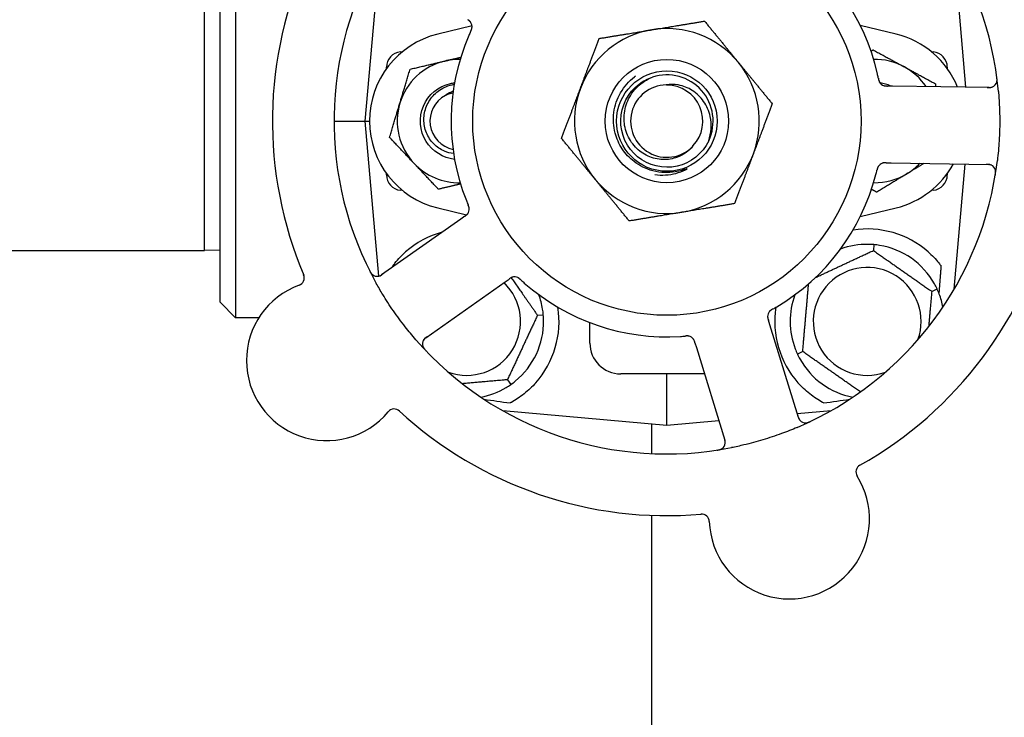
# Model space of a CAD drawing. Header units: inches. Extents: x 24 to 1128, y -94 to 748.
# Tile 419 of 573: x 622 to 626, y 549 to 552. Entities that reach past the tile are written whole.
import ezdxf

# ---------------------------------------------------------------- set-up
doc = ezdxf.new("R2010")
doc.units = ezdxf.units.IN
doc.header["$LTSCALE"] = 32
doc.header["$MEASUREMENT"] = 0
doc.layers.add('Dimension (ANSI)', color=7, linetype='Continuous', lineweight=25)
doc.layers.add('Visible (ANSI)', color=7, linetype='Continuous', lineweight=30)
doc.styles.add('Note Text (ANSI)', font='tahoma.ttf')
doc.dimstyles.new('Architectural (ANSI)', dxfattribs={"dimscale": 32, "dimtxt": 0.125, "dimasz": 0.098425, "dimexe": 0.125, "dimexo": 0.0625, "dimgap": 0.031496, "dimtad": 0, "dimtih": 1, "dimtoh": 1, "dimdec": 4, "dimrnd": 1e-08, "dimzin": 3, "dimdsep": 46, "dimlunit": 4, "dimtxsty": 'Note Text (ANSI)', "dimcen": 0.09, "dimdle": 0.393701, "dimclrd": 256, "dimclre": 256, "dimclrt": 256, "dimadec": 0, "dimazin": 3, "dimtfac": 0.96, "dimtofl": 0, "dimtmove": 0, "dimatfit": 3, "dimfxl": 1, "dimfrac": 2, "dimtolj": 1, "dimtzin": 12, "dimlwd": -1, "dimlwe": -1, "dimarcsym": 0})

# ---------------------------------------------------------------- blocks, each defined once
blk = doc.blocks.new('*D15')
at = {"layer": 'Defpoints', "color": 0, "transparency": 16777216}
for p in [(730.3834, 552.0289), (472.3834, 538.198), (730.3834, 454.7467)]:
    blk.add_point(p, dxfattribs=at)
at = {"layer": 'Dimension (ANSI)', "transparency": 16777216}
for p, q in [((730.3834, 550.0289), (730.3834, 450.7467)), ((472.3834, 536.198), (472.3834, 450.7467)), ((475.533, 454.7467), (556.9863, 454.7467)), ((727.2338, 454.7467), (572.7805, 454.7467))]:
    blk.add_line(p, q, dxfattribs=at)
for points in [[(475.533, 455.2716), (475.533, 454.2217), (472.3834, 454.7467)], [(727.2338, 455.2716), (727.2338, 454.2217), (730.3834, 454.7467)]]:
    blk.add_solid(points, dxfattribs=at)
at = {"layer": 'Dimension (ANSI)', "transparency": 16777216, "insert": (557.9942, 456.8299), "char_height": 4, "attachment_point": 1, "style": 'Note Text (ANSI)'}
blk.add_mtext('\\A1;21\'-6"', dxfattribs=at)

msp = doc.modelspace()

# ---------------------------------------------------------------- linework, layer by layer
at = {"layer": 'Visible (ANSI)'}
for p, q in [((622.69589, 552.32902), (622.69589, 550.73402)), ((622.63339, 550.79652), (622.63339, 552.26652)), ((623.27892, 552.19471), (623.22089, 551.53152)), ((625.65889, 551.66875), (625.61127, 552.21298)), ((622.57089, 551.00652), (622.57089, 552.05652)), ((623.65538, 551.91764), (623.51622, 551.88368)), ((625.37557, 551.88368), (625.23036, 551.91911)), ((623.36545, 551.81199), (623.37333, 551.81268)), ((625.51845, 551.81268), (625.52634, 551.81199)), ((623.30839, 551.74392), (623.30839, 551.74973)), ((625.58339, 551.74973), (625.58339, 551.74392)), ((625.36058, 551.67331), (625.34069, 551.67361)), ((625.75355, 551.6673), (625.36058, 551.67331)), ((623.09589, 551.53152), (623.22089, 551.53152)), ((623.22089, 551.53152), (623.23964, 551.53152)), ((623.22089, 551.53152), (623.27591, 550.90263)), ((625.33595, 551.36215), (625.35582, 551.36184)), ((625.35582, 551.36184), (625.74879, 551.35584)), ((625.61127, 550.85005), (625.65565, 551.35726)), ((623.30839, 551.3133), (623.30839, 551.31911)), ((625.58339, 551.31911), (625.58339, 551.3133)), ((623.37333, 551.25035), (623.36545, 551.25104)), ((625.52634, 551.25104), (625.51845, 551.25035)), ((623.51622, 551.17935), (623.63341, 551.15075)), ((625.23036, 551.14392), (625.37557, 551.17935)), ((623.62627, 551.14537), (623.61002, 551.13394)), ((623.61002, 551.13394), (623.28857, 550.90782)), ((625.28563, 551.03033), (625.28355, 551.00659)), ((621.75839, 551.00652), (622.57089, 551.00652)), ((622.63339, 551.00815), (622.57089, 551.00652)), ((623.4678, 550.65304), (623.78924, 550.87916)), ((623.78924, 550.87916), (623.80551, 550.89061)), ((625.52002, 550.84101), (625.54161, 550.85108)), ((622.63339, 550.79652), (622.69589, 550.73402)), ((623.92097, 550.74417), (623.9447, 550.74625)), ((622.79082, 550.73402), (622.69589, 550.73402)), ((624.13339, 550.63152), (624.13339, 550.71422)), ((624.8634, 550.70541), (624.85754, 550.72443)), ((624.97912, 550.32983), (624.8634, 550.70541)), ((624.55986, 550.63268), (624.56571, 550.61369)), ((624.56571, 550.61369), (624.68143, 550.2381)), ((624.99677, 550.59702), (624.97517, 550.58695)), ((624.59873, 550.50652), (624.25839, 550.50652)), ((624.44589, 550.42392), (624.44589, 550.50652)), ((623.79897, 550.48255), (623.81264, 550.46303)), ((624.44589, 550.29902), (624.44589, 550.42392)), ((623.77979, 550.35729), (624.44589, 550.29902)), ((624.97437, 550.34525), (625.112, 550.35729)), ((624.38339, 550.30448), (624.38339, 550.18296)), ((624.44589, 550.29902), (624.65698, 550.31748)), ((624.38339, 549.93274), (624.38339, 540.97655))]:
    msp.add_line(p, q, dxfattribs=at)
for radius in [0.7875, 0.25014, 0.20385]:
    msp.add_circle((624.44589, 551.53152), radius, dxfattribs=at)
for centre, radius, start, end in [((624.44589, 551.53152), 1.6, 11.25836, 58.99093), ((624.44589, 551.53152), 1.35, 5.06409, 65.1852), ((624.44589, 551.53152), 0.875, 12.63234, 57.61695), ((624.44589, 551.53152), 1.35, 149.06409, 209.1852), ((624.44589, 551.53152), 1.6, 155.25836, 202.99093), ((623.62433, 551.91404), 0.03125, 353.91027, 35.9096), ((624.44589, 551.53152), 0.375, 99.34128, 159.34128), ((624.44589, 551.53152), 0.375, 39.34128, 99.34128), ((623.60214, 551.53152), 0.3625, 103.71173, 256.28827), ((624.44589, 551.53152), 0.875, 156.63234, 201.61695), ((625.28964, 551.53152), 0.3625, 22.33426, 76.28827), ((623.37089, 551.74973), 0.0625, 95, 180), ((623.60214, 551.53152), 0.25, 88.80625, 103.27138), ((625.28964, 551.53152), 0.25, 61.47415, 91.19375), ((625.52089, 551.74973), 0.0625, 0, 85), ((623.60214, 551.53152), 0.25, 103.27138, 163.27138), ((624.44589, 551.53152), 0.375, 339.34128, 39.34128), ((625.28964, 551.53152), 0.25, 33.97531, 61.47415), ((624.44589, 551.53152), 0.1875, 334.71096, 108.15663), ((625.75402, 551.69855), 0.03125, 269.12465, 7.27672), ((624.44589, 551.53152), 0.375, 159.34128, 219.34128), ((624.44589, 551.53152), 0.14696, 91.25861, 315.29572), ((624.44589, 551.53152), 0.14583, 316.55117, 90.00317), ((625.33539, 551.70495), 0.03125, 209.91027, 251.9096), ((625.28964, 551.53152), 0.15607, 65.38093, 82.36076), ((623.60214, 551.53152), 0.11727, 117.74755, 258.35099), ((623.60214, 551.53152), 0.25, 163.27138, 223.27138), ((624.44589, 551.53152), 0.375, 279.34128, 339.34128), ((623.60214, 551.53152), 0.25, 223.27138, 271.19375), ((624.44589, 551.53152), 1.35, 293.06409, 353.1852), ((625.32968, 551.33099), 0.03125, 107.11888, 148.57804), ((625.28964, 551.53152), 0.3625, 283.71173, 331.40056), ((625.28964, 551.53152), 0.25, 301.47415, 316.70461), ((625.74831, 551.32459), 0.03125, 350.97257, 89.12465), ((623.37089, 551.3133), 0.0625, 180, 265), ((624.44589, 551.53152), 0.875, 300.63234, 345.61695), ((625.28964, 551.53152), 0.25, 268.80625, 301.47415), ((625.52089, 551.3133), 0.0625, 275, 0), ((624.44589, 551.53152), 0.375, 219.34128, 279.34128), ((623.61303, 551.17427), 0.03125, 323.11888, 4.57804), ((624.44589, 551.53152), 1.6, 299.25836, 346.99093), ((623.63339, 550.71902), 0.375, 105.31908, 131.22959), ((625.25839, 550.71902), 0.375, 48.77041, 98.78707), ((625.25839, 550.71902), 0.3125, 89.15807, 110.27972), ((625.25839, 550.71902), 0.3125, 29.15807, 80.84193), ((625.25839, 550.71902), 0.21875, 340.34111, 289.65889), ((622.9438, 550.89535), 0.03125, 290.006, 22.95354), ((623.27059, 550.93338), 0.03125, 206.97257, 305.12465), ((623.82821, 550.86837), 0.03125, 65.91027, 107.9096), ((623.06568, 550.5606), 0.325, 110.006, 320.24329), ((623.63339, 550.71902), 0.21875, 250.34111, 46.01219), ((624.44589, 551.53152), 0.875, 228.63234, 273.61695), ((623.63339, 550.71902), 0.3125, 9.15807, 20.27972), ((625.25839, 550.71902), 0.3125, 159.72028, 200.84193), ((625.25839, 550.71902), 0.3125, 10.71622, 20.84193), ((623.63339, 550.71902), 0.375, 318.48111, 8.78707), ((624.88571, 550.73914), 0.03125, 137.91027, 179.9096), ((625.25839, 550.71902), 0.375, 171.21293, 221.51889), ((623.63339, 550.71902), 0.3125, 309.15807, 0.84193), ((624.52829, 550.62902), 0.03125, 35.11888, 76.57804), ((624.44589, 551.53152), 1.35, 221.06409, 281.1852), ((623.48578, 550.62748), 0.03125, 125.12465, 223.27672), ((624.25839, 550.63152), 0.125, 180, 270), ((625.25839, 550.71902), 0.3125, 209.15807, 259.28378), ((623.63339, 550.71902), 0.3125, 280.71622, 300.84193), ((623.33956, 550.33277), 0.03125, 47.29575, 140.24329), ((624.44589, 551.53152), 1.6, 227.25836, 274.99093), ((625.00899, 550.33903), 0.03125, 197.12465, 295.27672), ((624.65157, 550.2289), 0.03125, 278.97257, 17.12465), ((625.24409, 550.10889), 0.03125, 119.29575, 212.24329), ((624.94278, 549.91883), 0.325, 182.006, 32.24329), ((624.58675, 549.90636), 0.03125, 2.006, 94.95354)]:
    msp.add_arc(centre, radius, start, end, dxfattribs=at)
for centre, major_axis, start_param, end_param in [((625.45093, 550.33656), (-2.38839, 0.20896), 0.7552338, 0.8182595), ((623.44086, 550.33656), (2.38839, 0.20896), 5.4649258, 5.5279515)]:
    msp.add_ellipse(centre, major_axis=major_axis, ratio=0.0521373, start_param=start_param, end_param=end_param, dxfattribs=at)
for points, knots in [([(623.65037, 551.93132), (623.65032, 551.93139), (623.65026, 551.93148), (623.65009, 551.93173), (623.64996, 551.93191), (623.64936, 551.93272), (623.64878, 551.93345), (623.64727, 551.93515), (623.64627, 551.93616), (623.64409, 551.93812), (623.64293, 551.93908), (623.64121, 551.94043), (623.64067, 551.94084), (623.63985, 551.94146), (623.63958, 551.94167), (623.63904, 551.94208), (623.63877, 551.94228), (623.6385, 551.94248)], [0.038929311, 0.038929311, 0.038929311, 0.038929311, 0.040726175, 0.040726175, 0.043941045, 0.043941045, 0.054249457, 0.054249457, 0.066768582, 0.066768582, 0.078206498, 0.078206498, 0.083402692, 0.083402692, 0.086046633, 0.086046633, 0.088630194, 0.088630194, 0.088630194, 0.088630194]), ([(623.64992, 551.93199), (623.64992, 551.93199), (623.64991, 551.93199), (623.64987, 551.93205), (623.64974, 551.93224), (623.64933, 551.93279), (623.649, 551.93322), (623.64823, 551.93416), (623.64778, 551.93466), (623.64719, 551.93528), (623.64704, 551.93544), (623.64592, 551.93656), (623.64456, 551.93778), (623.64226, 551.93963), (623.64156, 551.94016), (623.64047, 551.941), (623.64009, 551.94129), (623.63931, 551.94187), (623.6389, 551.94218), (623.6385, 551.94248)], [0.028019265, 0.028019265, 0.028019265, 0.028019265, 0.028672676, 0.028672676, 0.033062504, 0.033062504, 0.040781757, 0.040781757, 0.051074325, 0.051074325, 0.054504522, 0.054504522, 0.07506277, 0.07506277, 0.083066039, 0.083066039, 0.087153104, 0.087153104, 0.091266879, 0.091266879, 0.091266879, 0.091266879]), ([(623.65018, 551.89547), (623.64998, 551.89504), (623.64977, 551.89457), (623.64954, 551.89407), (623.64751, 551.88962), (623.6448, 551.8835), (623.64266, 551.87857)], [0.48080563, 0.48080563, 0.48080563, 0.48080563, 0.5329828, 0.5329828, 0.5329828, 1, 1, 1, 1]), ([(623.6502, 551.89551), (623.65032, 551.89578), (623.65044, 551.89605), (623.65078, 551.89679), (623.65099, 551.89725), (623.65164, 551.8987), (623.65207, 551.89971), (623.65294, 551.90181), (623.65337, 551.90293), (623.65415, 551.90516), (623.65447, 551.90624), (623.65503, 551.90838), (623.65521, 551.90936), (623.65539, 551.91059), (623.65542, 551.91093), (623.65545, 551.91118)], [0.001596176, 0.001596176, 0.001596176, 0.001596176, 0.003937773, 0.003937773, 0.007842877, 0.007842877, 0.016055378, 0.016055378, 0.025513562, 0.025513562, 0.037191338, 0.037191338, 0.0541939, 0.0541939, 0.061558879, 0.061558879, 0.061558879, 0.061558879]), ([(623.6502, 551.89551), (623.65042, 551.896), (623.65065, 551.8965), (623.6511, 551.89749), (623.65133, 551.89799), (623.65207, 551.89965), (623.65257, 551.90082), (623.65333, 551.90275), (623.65363, 551.90355), (623.65426, 551.90538), (623.65455, 551.90636), (623.65498, 551.9081), (623.65514, 551.9089), (623.65534, 551.91017), (623.6554, 551.9107), (623.65544, 551.91102), (623.65544, 551.91106), (623.65544, 551.91107), (623.65544, 551.91107), (623.65544, 551.91107)], [0, 0, 0, 0, 0.004180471, 0.004180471, 0.008305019, 0.008305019, 0.018114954, 0.018114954, 0.025612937, 0.025612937, 0.036850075, 0.036850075, 0.047489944, 0.047489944, 0.05608938, 0.05608938, 0.05828692, 0.05828692, 0.058652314, 0.058652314, 0.058652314, 0.058652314]), ([(624.31265, 551.36711), (624.294, 551.38139), (624.27785, 551.39868), (624.25174, 551.43801), (624.242, 551.4598), (624.22889, 551.51004), (624.22719, 551.53846), (624.23478, 551.59466), (624.24411, 551.62187), (624.27276, 551.67149), (624.29192, 551.69335), (624.31657, 551.71238), (624.31845, 551.71379), (624.32035, 551.71516)], [-3.5801326, -3.5801326, -3.5801326, -3.5801326, -3.4004535, -3.4004535, -3.2191752, -3.2191752, -3.0035583, -3.0035583, -2.7857358, -2.7857358, -2.5657084, -2.5657084, -2.5477946, -2.5477946, -2.5477946, -2.5477946]), ([(624.61542, 551.45142), (624.59119, 551.40013), (624.54248, 551.36109), (624.48715, 551.34861), (624.43182, 551.33613), (624.37108, 551.35047), (624.32718, 551.38639), (624.28337, 551.42222), (624.25727, 551.47876), (624.25843, 551.53535), (624.25959, 551.59205), (624.28808, 551.64757), (624.33346, 551.68157), (624.34978, 551.69379), (624.36814, 551.70314), (624.38752, 551.70941)], [5.153766, 5.153766, 5.153766, 5.153766, 6.061332, 6.061332, 6.061332, 6.968806, 6.968806, 6.968806, 7.8744508, 7.8744508, 7.8744508, 8.7817425, 8.7817425, 8.7817425, 9.107885, 9.107885, 9.107885, 9.107885]), ([(624.55034, 551.42814), (624.54254, 551.41896), (624.53364, 551.41077), (624.51296, 551.39592), (624.50108, 551.38961), (624.46964, 551.37791), (624.44955, 551.3747), (624.4087, 551.37608), (624.38834, 551.38088), (624.35005, 551.39818), (624.33258, 551.4107), (624.30297, 551.44208), (624.29127, 551.46078), (624.27541, 551.50213), (624.27161, 551.52445), (624.27269, 551.56985), (624.27779, 551.59249), (624.29652, 551.63511), (624.31017, 551.65459), (624.34451, 551.68767), (624.36502, 551.7008), (624.38747, 551.70968)], [-1.5503297, -1.5503297, -1.5503297, -1.5503297, -1.4577971, -1.4577971, -1.3550285, -1.3550285, -1.200467, -1.200467, -1.0416694, -1.0416694, -0.8786368, -0.8786368, -0.7113708, -0.7113708, -0.5398726, -0.5398726, -0.3641439, -0.3641439, -0.1841858, -0.1841858, 0, 0, 0, 0]), ([(625.30357, 551.70478), (625.30347, 551.70524), (625.30337, 551.70575), (625.30326, 551.70628), (625.30228, 551.71108), (625.30089, 551.71763), (625.29971, 551.72287)], [0.48080563, 0.48080563, 0.48080563, 0.48080563, 0.5329828, 0.5329828, 0.5329828, 1, 1, 1, 1]), ([(625.30358, 551.70474), (625.30364, 551.70445), (625.30369, 551.70415), (625.30386, 551.70336), (625.30396, 551.70286), (625.30429, 551.70131), (625.30452, 551.70024), (625.30506, 551.69802), (625.30537, 551.69687), (625.30605, 551.6946), (625.30642, 551.69354), (625.30723, 551.69149), (625.30766, 551.69058), (625.30824, 551.68949), (625.30841, 551.68919), (625.30854, 551.68897)], [0.001596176, 0.001596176, 0.001596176, 0.001596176, 0.003937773, 0.003937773, 0.007842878, 0.007842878, 0.016055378, 0.016055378, 0.025513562, 0.025513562, 0.03719134, 0.03719134, 0.0541939, 0.0541939, 0.061558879, 0.061558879, 0.061558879, 0.061558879]), ([(625.30358, 551.70474), (625.30368, 551.7042), (625.30379, 551.70367), (625.30401, 551.7026), (625.30412, 551.70207), (625.3045, 551.70029), (625.30478, 551.69905), (625.30529, 551.69704), (625.30552, 551.69622), (625.30609, 551.69436), (625.30643, 551.69341), (625.30711, 551.69174), (625.30745, 551.691), (625.30803, 551.68985), (625.30829, 551.68939), (625.30845, 551.68911), (625.30847, 551.68907), (625.30848, 551.68906), (625.30848, 551.68906), (625.30848, 551.68906)], [0, 0, 0, 0, 0.004180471, 0.004180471, 0.008305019, 0.008305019, 0.018114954, 0.018114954, 0.025612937, 0.025612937, 0.036850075, 0.036850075, 0.047489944, 0.047489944, 0.05608938, 0.05608938, 0.05828692, 0.05828692, 0.058652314, 0.058652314, 0.058652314, 0.058652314]), ([(625.78366, 551.68864), (625.78374, 551.68891), (625.78385, 551.68925), (625.78416, 551.69041), (625.78437, 551.69132), (625.78471, 551.69339), (625.78486, 551.69465), (625.78497, 551.69684), (625.78499, 551.69754), (625.785, 551.6993), (625.78498, 551.70041), (625.78486, 551.70274), (625.78475, 551.70399), (625.78455, 551.70595), (625.78447, 551.70668), (625.78429, 551.70812), (625.7842, 551.70883), (625.7841, 551.70954)], [0.051298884, 0.051298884, 0.051298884, 0.051298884, 0.057269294, 0.057269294, 0.069785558, 0.069785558, 0.083632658, 0.083632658, 0.089458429, 0.089458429, 0.097820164, 0.097820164, 0.107290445, 0.107290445, 0.113094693, 0.113094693, 0.118968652, 0.118968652, 0.118968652, 0.118968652]), ([(623.58479, 551.37624), (623.53804, 551.38161), (623.49417, 551.40915), (623.46934, 551.44918), (623.44315, 551.49143), (623.43886, 551.54649), (623.45819, 551.59228), (623.47752, 551.63807), (623.51995, 551.67339), (623.56848, 551.68409), (623.57386, 551.68528), (623.5793, 551.68616), (623.58477, 551.68675)], [6.3945263, 6.3945263, 6.3945263, 6.3945263, 7.2990044, 7.2990044, 7.2990044, 8.2534333, 8.2534333, 8.2534333, 9.2076053, 9.2076053, 9.2076053, 9.3134369, 9.3134369, 9.3134369, 9.3134369]), ([(623.5809, 551.39955), (623.56816, 551.40104), (623.55567, 551.40435), (623.52748, 551.41636), (623.51266, 551.42647), (623.4875, 551.45199), (623.47747, 551.46722), (623.46367, 551.50093), (623.46013, 551.51912), (623.46017, 551.55613), (623.46386, 551.5746), (623.47818, 551.60937), (623.48878, 551.62529), (623.51565, 551.65243), (623.53175, 551.6633), (623.56048, 551.67547), (623.57197, 551.67877), (623.5837, 551.68068)], [-1.2470977, -1.2470977, -1.2470977, -1.2470977, -1.1486049, -1.1486049, -1.0127327, -1.0127327, -0.8746582, -0.8746582, -0.7343822, -0.7343822, -0.5919052, -0.5919052, -0.4472279, -0.4472279, -0.3003508, -0.3003508, -0.2092229, -0.2092229, -0.2092229, -0.2092229]), ([(624.61542, 551.45142), (624.62091, 551.46714), (624.62426, 551.48353), (624.6264, 551.51691), (624.62514, 551.53375), (624.61664, 551.57209), (624.60761, 551.59289), (624.58246, 551.62891), (624.5669, 551.64399), (624.5316, 551.66661), (624.5124, 551.67423), (624.47586, 551.6808), (624.45908, 551.68103), (624.44267, 551.67844)], [-0.89666376, -0.89666376, -0.89666376, -0.89666376, -0.7697294, -0.7697294, -0.64162523, -0.64162523, -0.47009117, -0.47009117, -0.30597672, -0.30597672, -0.14928046, -0.14928046, -0.02134877, -0.02134877, -0.02134877, -0.02134877]), ([(625.32448, 551.67566), (625.32457, 551.67563), (625.32466, 551.6756), (625.32495, 551.6755), (625.32516, 551.67543), (625.32612, 551.67512), (625.32703, 551.67487), (625.32924, 551.67439), (625.33065, 551.67416), (625.33356, 551.67385), (625.33507, 551.67376), (625.33725, 551.67368), (625.33793, 551.67366), (625.33896, 551.67364), (625.3393, 551.67363), (625.33998, 551.67362), (625.34031, 551.67362), (625.34064, 551.67361)], [0.038929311, 0.038929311, 0.038929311, 0.038929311, 0.040726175, 0.040726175, 0.043941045, 0.043941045, 0.054249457, 0.054249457, 0.066768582, 0.066768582, 0.078206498, 0.078206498, 0.083402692, 0.083402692, 0.086046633, 0.086046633, 0.088630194, 0.088630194, 0.088630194, 0.088630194]), ([(625.32525, 551.67539), (625.32525, 551.67539), (625.32525, 551.67539), (625.32532, 551.67536), (625.32553, 551.67529), (625.32619, 551.67508), (625.32671, 551.67493), (625.32789, 551.67462), (625.32854, 551.67448), (625.32938, 551.67433), (625.3296, 551.67429), (625.33117, 551.67404), (625.33299, 551.67385), (625.33593, 551.67371), (625.33681, 551.67369), (625.33819, 551.67365), (625.33866, 551.67364), (625.33964, 551.67363), (625.34014, 551.67362), (625.34064, 551.67361)], [0.028019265, 0.028019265, 0.028019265, 0.028019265, 0.028672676, 0.028672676, 0.033062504, 0.033062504, 0.040781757, 0.040781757, 0.051074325, 0.051074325, 0.054504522, 0.054504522, 0.07506277, 0.07506277, 0.083066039, 0.083066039, 0.087153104, 0.087153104, 0.091266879, 0.091266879, 0.091266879, 0.091266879]), ([(625.74544, 551.66743), (625.74638, 551.66741), (625.74733, 551.6674), (625.75102, 551.66737), (625.75374, 551.66744), (625.75828, 551.66784), (625.7602, 551.66815), (625.76332, 551.66885), (625.7647, 551.66927), (625.76683, 551.67008), (625.76761, 551.67043), (625.76842, 551.67082), (625.76859, 551.67091), (625.76874, 551.67098)], [0, 0, 0, 0, 0.007248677, 0.007248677, 0.028564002, 0.028564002, 0.047482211, 0.047482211, 0.06536174, 0.06536174, 0.076705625, 0.076705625, 0.079955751, 0.079955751, 0.079955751, 0.079955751]), ([(623.57821, 551.6444), (623.57445, 551.64371), (623.5707, 551.64287), (623.5592, 551.63978), (623.55271, 551.63735), (623.54754, 551.6353)], [0.060737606, 0.060737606, 0.060737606, 0.060737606, 0.090010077, 0.090010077, 0.150835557, 0.150835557, 0.150835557, 0.150835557]), ([(625.79062, 551.65068), (625.79139, 551.64201), (625.79208, 551.63333), (625.79438, 551.60005), (625.7954, 551.57564), (625.79601, 551.53311), (625.79591, 551.51506), (625.79506, 551.48166), (625.79441, 551.46632), (625.79191, 551.4245), (625.78954, 551.39798), (625.78636, 551.37132)], [-0.73117437, -0.73117437, -0.73117437, -0.73117437, -0.66329539, -0.66329539, -0.47009836, -0.47009836, -0.32966499, -0.32966499, -0.20932583, -0.20932583, 0, 0, 0, 0]), ([(624.47904, 551.32535), (624.46527, 551.32313), (624.45139, 551.32222), (624.42109, 551.32314), (624.40485, 551.32549), (624.36132, 551.33695), (624.33539, 551.34969), (624.31265, 551.36711)], [-0.44935864, -0.44935864, -0.44935864, -0.44935864, -0.34320731, -0.34320731, -0.21838639, -0.21838639, 0, 0, 0, 0]), ([(624.52145, 551.33384), (624.52296, 551.33457), (624.52462, 551.33542), (624.52663, 551.33658), (624.52755, 551.33712), (624.52821, 551.33765), (624.52834, 551.33776), (624.52846, 551.33789), (624.52849, 551.33793), (624.52852, 551.338), (624.52852, 551.33802), (624.52853, 551.33805), (624.52852, 551.33807), (624.52851, 551.3381), (624.5285, 551.33811), (624.52847, 551.33813), (624.52844, 551.33814), (624.52836, 551.33816), (624.5283, 551.33816), (624.52807, 551.33816), (624.52781, 551.33811), (624.52655, 551.33783), (624.52502, 551.33734), (624.51582, 551.33435), (624.50015, 551.32874), (624.47904, 551.32535)], [-0.32002064, -0.32002064, -0.32002064, -0.32002064, -0.25037654, -0.25037654, -0.22022079, -0.22022079, -0.21319305, -0.21319305, -0.21059304, -0.21059304, -0.20923641, -0.20923641, -0.20821255, -0.20821255, -0.20712521, -0.20712521, -0.2055378, -0.2055378, -0.20262718, -0.20262718, -0.19315319, -0.19315319, -0.1629071, -0.1629071, 0, 0, 0, 0]), ([(625.30342, 551.34792), (625.30329, 551.34772), (625.30313, 551.34747), (625.30269, 551.34671), (625.30239, 551.34614), (625.30179, 551.34494), (625.3015, 551.3443), (625.30097, 551.34299), (625.30072, 551.34234), (625.30017, 551.34076), (625.29985, 551.33977), (625.29943, 551.33831), (625.29931, 551.33787), (625.29887, 551.33627), (625.29857, 551.33506), (625.29819, 551.33349), (625.2981, 551.3331), (625.29797, 551.33254), (625.29793, 551.33236), (625.29789, 551.33219)], [0.044252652, 0.044252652, 0.044252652, 0.044252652, 0.050671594, 0.050671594, 0.061250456, 0.061250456, 0.071050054, 0.071050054, 0.078610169, 0.078610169, 0.087196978, 0.087196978, 0.090753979, 0.090753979, 0.100050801, 0.100050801, 0.10314767, 0.10314767, 0.10451733, 0.10451733, 0.10451733, 0.10451733]), ([(625.30321, 551.34761), (625.30321, 551.34761), (625.30319, 551.34758), (625.30312, 551.34746), (625.30305, 551.34734), (625.30282, 551.34696), (625.30264, 551.34664), (625.30205, 551.34556), (625.30164, 551.34472), (625.30087, 551.34287), (625.30051, 551.34189), (625.29975, 551.33956), (625.29935, 551.33816), (625.29865, 551.33543), (625.29833, 551.33407), (625.29798, 551.33257), (625.29793, 551.33238), (625.29789, 551.33219)], [0.030853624, 0.030853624, 0.030853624, 0.030853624, 0.032941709, 0.032941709, 0.03638518, 0.03638518, 0.042347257, 0.042347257, 0.055267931, 0.055267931, 0.065838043, 0.065838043, 0.077516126, 0.077516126, 0.087897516, 0.087897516, 0.089364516, 0.089364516, 0.089364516, 0.089364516]), ([(625.33591, 551.36215), (625.33561, 551.36215), (625.33532, 551.36216), (625.33368, 551.36218), (625.3323, 551.36219), (625.32943, 551.36215), (625.32791, 551.36208), (625.32522, 551.36183), (625.32401, 551.36165), (625.32178, 551.36121), (625.32073, 551.36093), (625.31985, 551.36065), (625.31973, 551.36061), (625.31962, 551.36058)], [0, 0, 0, 0, 0.002309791, 0.002309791, 0.012623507, 0.012623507, 0.024338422, 0.024338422, 0.035397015, 0.035397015, 0.047442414, 0.047442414, 0.049661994, 0.049661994, 0.049661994, 0.049661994]), ([(625.33595, 551.36215), (625.33542, 551.36216), (625.33489, 551.36216), (625.33386, 551.36218), (625.33335, 551.36218), (625.33222, 551.36219), (625.33159, 551.36219), (625.32936, 551.36217), (625.32793, 551.36211), (625.3257, 551.36193), (625.32473, 551.36181), (625.323, 551.3615), (625.32225, 551.36134), (625.32102, 551.36102), (625.32047, 551.36086), (625.32016, 551.36076), (625.32012, 551.36074), (625.32012, 551.36074), (625.32012, 551.36074), (625.32012, 551.36074)], [0, 0, 0, 0, 0.004355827, 0.004355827, 0.008687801, 0.008687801, 0.014307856, 0.014307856, 0.029588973, 0.029588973, 0.043844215, 0.043844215, 0.054171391, 0.054171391, 0.061954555, 0.061954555, 0.063871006, 0.063871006, 0.063878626, 0.063878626, 0.063878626, 0.063878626]), ([(625.76378, 551.35174), (625.76352, 551.35189), (625.7632, 551.35206), (625.76159, 551.35285), (625.75996, 551.35352), (625.75693, 551.35443), (625.75545, 551.35478), (625.75163, 551.35542), (625.74919, 551.35567), (625.74564, 551.35585), (625.74459, 551.35589), (625.74258, 551.35593), (625.74162, 551.35595), (625.74066, 551.35596)], [0.058736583, 0.058736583, 0.058736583, 0.058736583, 0.064782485, 0.064782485, 0.086145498, 0.086145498, 0.103238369, 0.103238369, 0.123434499, 0.123434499, 0.131598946, 0.131598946, 0.138939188, 0.138939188, 0.138939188, 0.138939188]), ([(624.39699, 551.3145), (624.4115, 551.31247), (624.42621, 551.31189), (624.46888, 551.3145), (624.49626, 551.3216), (624.52145, 551.33384)], [-0.32666896, -0.32666896, -0.32666896, -0.32666896, -0.21422591, -0.21422591, 0, 0, 0, 0]), ([(625.77804, 551.31271), (625.77815, 551.31333), (625.77825, 551.31394), (625.77851, 551.3156), (625.77866, 551.31667), (625.77891, 551.31865), (625.77901, 551.31957), (625.77921, 551.32193), (625.77928, 551.3234), (625.7793, 551.32595), (625.77926, 551.32708), (625.77912, 551.329), (625.77902, 551.32983), (625.77876, 551.33146), (625.77859, 551.33225), (625.77837, 551.33312), (625.77832, 551.3333), (625.77828, 551.33346)], [0, 0, 0, 0, 0.005149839, 0.005149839, 0.013554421, 0.013554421, 0.020527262, 0.020527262, 0.031641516, 0.031641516, 0.041623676, 0.041623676, 0.051235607, 0.051235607, 0.06373445, 0.06373445, 0.067355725, 0.067355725, 0.067355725, 0.067355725]), ([(623.64423, 551.17601), (623.64422, 551.17624), (623.64419, 551.17654), (623.6441, 551.17742), (623.64402, 551.17805), (623.64379, 551.17937), (623.64365, 551.18006), (623.64331, 551.18144), (623.64313, 551.18211), (623.64265, 551.18371), (623.64232, 551.18469), (623.64181, 551.18612), (623.64165, 551.18655), (623.64106, 551.18811), (623.64059, 551.18926), (623.63997, 551.19075), (623.63982, 551.19112), (623.63959, 551.19166), (623.63952, 551.19182), (623.63946, 551.19198)], [0.044252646, 0.044252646, 0.044252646, 0.044252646, 0.05067159, 0.05067159, 0.061250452, 0.061250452, 0.07105005, 0.07105005, 0.078610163, 0.078610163, 0.087196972, 0.087196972, 0.090753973, 0.090753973, 0.100050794, 0.100050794, 0.103147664, 0.103147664, 0.104517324, 0.104517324, 0.104517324, 0.104517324]), ([(623.64421, 551.17638), (623.64421, 551.17638), (623.64421, 551.17641), (623.6442, 551.17655), (623.64419, 551.17669), (623.64415, 551.17714), (623.64411, 551.1775), (623.64394, 551.17872), (623.64378, 551.17964), (623.64332, 551.18159), (623.64303, 551.1826), (623.64228, 551.18492), (623.64178, 551.18629), (623.64074, 551.18892), (623.64021, 551.1902), (623.63961, 551.19163), (623.63953, 551.1918), (623.63946, 551.19198)], [0.030853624, 0.030853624, 0.030853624, 0.030853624, 0.032941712, 0.032941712, 0.036385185, 0.036385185, 0.042347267, 0.042347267, 0.055267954, 0.055267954, 0.065838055, 0.065838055, 0.077516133, 0.077516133, 0.087897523, 0.087897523, 0.089364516, 0.089364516, 0.089364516, 0.089364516]), ([(623.62627, 551.14537), (623.6267, 551.14568), (623.62714, 551.14598), (623.62798, 551.14658), (623.62839, 551.14687), (623.62932, 551.14753), (623.62982, 551.1479), (623.63162, 551.14923), (623.63274, 551.15011), (623.63443, 551.15157), (623.63515, 551.15224), (623.63637, 551.15351), (623.63688, 551.15408), (623.63769, 551.15507), (623.63803, 551.15552), (623.63823, 551.15578), (623.63825, 551.15581), (623.63825, 551.15581), (623.63825, 551.15581), (623.63825, 551.15581)], [0, 0, 0, 0, 0.004355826, 0.004355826, 0.008687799, 0.008687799, 0.014307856, 0.014307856, 0.029588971, 0.029588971, 0.043844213, 0.043844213, 0.054171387, 0.054171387, 0.06195455, 0.06195455, 0.063871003, 0.063871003, 0.063878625, 0.063878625, 0.063878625, 0.063878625]), ([(623.6263, 551.1454), (623.62655, 551.14557), (623.62679, 551.14574), (623.62813, 551.14668), (623.62925, 551.14748), (623.63155, 551.14921), (623.63273, 551.15016), (623.63476, 551.15194), (623.63564, 551.1528), (623.63718, 551.15446), (623.63787, 551.15531), (623.63841, 551.15605), (623.63849, 551.15615), (623.63856, 551.15625)], [0, 0, 0, 0, 0.002309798, 0.002309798, 0.012623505, 0.012623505, 0.02433842, 0.02433842, 0.035397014, 0.035397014, 0.047442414, 0.047442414, 0.049661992, 0.049661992, 0.049661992, 0.049661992]), ([(623.3339, 550.94469), (623.33673, 550.94845), (623.33967, 550.9522), (623.35578, 550.97197), (623.37075, 550.98747), (623.38624, 551.00104)], [1.53001661, 1.53001661, 1.53001661, 1.53001661, 1.56598407, 1.56598407, 1.72098253, 1.72098253, 1.72098253, 1.72098253]), ([(625.50555, 551.00104), (625.52103, 550.98748), (625.53598, 550.97199), (625.5521, 550.95222), (625.55505, 550.94846), (625.55789, 550.94469)], [0.52788927, 0.52788927, 0.52788927, 0.52788927, 0.6827691, 0.6827691, 0.71884724, 0.71884724, 0.71884724, 0.71884724]), ([(623.23955, 550.92551), (623.23983, 550.92495), (623.24011, 550.9244), (623.24088, 550.9229), (623.24138, 550.92195), (623.24234, 550.9202), (623.2428, 550.9194), (623.24403, 550.91737), (623.24483, 550.91614), (623.24631, 550.91407), (623.24701, 550.91318), (623.24826, 550.9117), (623.24883, 550.9111), (623.25, 550.90992), (623.25059, 550.90939), (623.25128, 550.90881), (623.25143, 550.90869), (623.25156, 550.90859)], [0, 0, 0, 0, 0.005149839, 0.005149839, 0.013554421, 0.013554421, 0.020527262, 0.020527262, 0.031641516, 0.031641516, 0.041623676, 0.041623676, 0.051235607, 0.051235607, 0.06373445, 0.06373445, 0.067355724, 0.067355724, 0.067355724, 0.067355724]), ([(623.27403, 550.90232), (623.27433, 550.90236), (623.27469, 550.90241), (623.27646, 550.90271), (623.27817, 550.90313), (623.28116, 550.90417), (623.28256, 550.90476), (623.28602, 550.90648), (623.28814, 550.90772), (623.29113, 550.90966), (623.292, 550.91025), (623.29365, 550.91139), (623.29443, 550.91194), (623.29522, 550.91249)], [0.058736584, 0.058736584, 0.058736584, 0.058736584, 0.064782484, 0.064782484, 0.086145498, 0.086145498, 0.103238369, 0.103238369, 0.123434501, 0.123434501, 0.131598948, 0.131598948, 0.13893919, 0.13893919, 0.13893919, 0.13893919]), ([(623.81983, 550.89848), (623.81974, 550.89845), (623.81964, 550.89842), (623.81935, 550.89833), (623.81914, 550.89827), (623.81818, 550.89795), (623.81731, 550.89762), (623.81523, 550.89671), (623.81395, 550.89607), (623.81142, 550.8946), (623.81015, 550.89379), (623.80834, 550.89258), (623.80777, 550.89219), (623.80693, 550.8916), (623.80665, 550.89141), (623.80609, 550.89102), (623.80582, 550.89083), (623.80555, 550.89064)], [0.038929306, 0.038929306, 0.038929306, 0.038929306, 0.040726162, 0.040726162, 0.043941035, 0.043941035, 0.054249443, 0.054249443, 0.066768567, 0.066768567, 0.078206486, 0.078206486, 0.083402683, 0.083402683, 0.086046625, 0.086046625, 0.088630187, 0.088630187, 0.088630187, 0.088630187]), ([(623.81905, 550.89825), (623.81905, 550.89825), (623.81904, 550.89825), (623.81898, 550.89823), (623.81876, 550.89816), (623.81811, 550.89794), (623.8176, 550.89776), (623.81646, 550.89731), (623.81585, 550.89705), (623.81508, 550.89668), (623.81488, 550.89658), (623.81346, 550.89586), (623.81188, 550.89494), (623.80942, 550.89332), (623.8087, 550.89283), (623.80756, 550.89205), (623.80717, 550.89177), (623.80637, 550.89121), (623.80596, 550.89092), (623.80555, 550.89064)], [0.028019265, 0.028019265, 0.028019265, 0.028019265, 0.028672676, 0.028672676, 0.033062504, 0.033062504, 0.040781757, 0.040781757, 0.051074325, 0.051074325, 0.054504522, 0.054504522, 0.075062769, 0.075062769, 0.083066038, 0.083066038, 0.087153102, 0.087153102, 0.091266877, 0.091266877, 0.091266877, 0.091266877]), ([(623.85383, 550.88724), (623.85361, 550.88744), (623.85339, 550.88765), (623.85279, 550.88819), (623.85242, 550.88854), (623.85124, 550.8896), (623.85042, 550.89032), (623.84869, 550.8918), (623.84775, 550.89256), (623.84587, 550.89399), (623.84495, 550.89462), (623.84309, 550.89582), (623.8422, 550.89629), (623.84109, 550.89684), (623.84078, 550.89698), (623.84055, 550.89708)], [0.001596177, 0.001596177, 0.001596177, 0.001596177, 0.00393777, 0.00393777, 0.007842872, 0.007842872, 0.016055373, 0.016055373, 0.025513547, 0.025513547, 0.037191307, 0.037191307, 0.054193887, 0.054193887, 0.06155888, 0.06155888, 0.06155888, 0.06155888]), ([(623.85383, 550.88724), (623.85343, 550.88761), (623.85303, 550.88798), (623.85222, 550.88872), (623.85182, 550.88908), (623.85047, 550.8903), (623.84951, 550.89114), (623.84792, 550.89246), (623.84725, 550.89299), (623.8457, 550.89416), (623.84486, 550.89473), (623.84333, 550.89568), (623.84262, 550.89608), (623.84148, 550.89667), (623.84099, 550.89689), (623.8407, 550.89702), (623.84066, 550.89704), (623.84065, 550.89704), (623.84065, 550.89704), (623.84065, 550.89704)], [0, 0, 0, 0, 0.004180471, 0.004180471, 0.008305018, 0.008305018, 0.018114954, 0.018114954, 0.025612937, 0.025612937, 0.036850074, 0.036850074, 0.047489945, 0.047489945, 0.056089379, 0.056089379, 0.058286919, 0.058286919, 0.058652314, 0.058652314, 0.058652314, 0.058652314]), ([(623.42803, 550.6447), (623.41297, 550.66198), (623.39844, 550.67955), (623.36787, 550.71845), (623.35181, 550.74017), (623.32137, 550.78409), (623.30712, 550.80599), (623.28452, 550.84304), (623.27576, 550.85802), (623.26728, 550.87321)], [-0.73118965, -0.73118965, -0.73118965, -0.73118965, -0.55244576, -0.55244576, -0.34137939, -0.34137939, -0.13566771, -0.13566771, 0, 0, 0, 0]), ([(623.85386, 550.88722), (623.85421, 550.88689), (623.85459, 550.88655), (623.85499, 550.88618), (623.85861, 550.88287), (623.86358, 550.8784), (623.86762, 550.87484)], [0.48080563, 0.48080563, 0.48080563, 0.48080563, 0.5329828, 0.5329828, 0.5329828, 1, 1, 1, 1]), ([(624.87571, 550.76936), (624.87613, 550.76959), (624.87657, 550.76985), (624.87705, 550.77011), (624.88131, 550.77253), (624.8871, 550.77588), (624.89173, 550.77862)], [0.48080563, 0.48080563, 0.48080563, 0.48080563, 0.5329828, 0.5329828, 0.5329828, 1, 1, 1, 1]), ([(624.85446, 550.73966), (624.85446, 550.73966), (624.85446, 550.73965), (624.85446, 550.73958), (624.85446, 550.73936), (624.85446, 550.73867), (624.85448, 550.73813), (624.85455, 550.73691), (624.85462, 550.73625), (624.85473, 550.7354), (624.85476, 550.73518), (624.855, 550.73361), (624.85539, 550.73183), (624.85617, 550.72898), (624.85641, 550.72814), (624.85681, 550.72682), (624.85695, 550.72636), (624.85723, 550.72543), (624.85738, 550.72495), (624.85753, 550.72447)], [0.028019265, 0.028019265, 0.028019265, 0.028019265, 0.028672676, 0.028672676, 0.033062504, 0.033062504, 0.040781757, 0.040781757, 0.051074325, 0.051074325, 0.054504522, 0.054504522, 0.075062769, 0.075062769, 0.083066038, 0.083066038, 0.087153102, 0.087153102, 0.091266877, 0.091266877, 0.091266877, 0.091266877]), ([(624.85449, 550.74047), (624.85448, 550.74038), (624.85448, 550.74028), (624.85447, 550.73997), (624.85447, 550.73975), (624.85448, 550.73875), (624.85452, 550.73781), (624.85474, 550.73555), (624.85496, 550.73414), (624.85557, 550.73128), (624.85595, 550.72982), (624.85654, 550.72772), (624.85674, 550.72706), (624.85703, 550.72608), (624.85713, 550.72575), (624.85733, 550.7251), (624.85743, 550.72479), (624.85753, 550.72447)], [0.038929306, 0.038929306, 0.038929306, 0.038929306, 0.040726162, 0.040726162, 0.043941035, 0.043941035, 0.054249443, 0.054249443, 0.066768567, 0.066768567, 0.078206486, 0.078206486, 0.083402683, 0.083402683, 0.086046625, 0.086046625, 0.088630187, 0.088630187, 0.088630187, 0.088630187]), ([(624.87568, 550.76934), (624.87542, 550.76919), (624.87516, 550.76905), (624.87445, 550.76865), (624.87401, 550.76839), (624.87263, 550.7676), (624.87169, 550.76705), (624.86975, 550.76585), (624.86874, 550.7652), (624.8668, 550.76386), (624.86591, 550.76317), (624.8642, 550.76177), (624.86348, 550.76108), (624.86261, 550.76019), (624.86238, 550.75994), (624.86221, 550.75975)], [0.001596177, 0.001596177, 0.001596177, 0.001596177, 0.00393777, 0.00393777, 0.007842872, 0.007842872, 0.016055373, 0.016055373, 0.025513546, 0.025513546, 0.037191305, 0.037191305, 0.054193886, 0.054193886, 0.06155888, 0.06155888, 0.06155888, 0.06155888]), ([(624.87568, 550.76934), (624.8752, 550.76907), (624.87473, 550.7688), (624.87378, 550.76827), (624.87331, 550.768), (624.87173, 550.76709), (624.87064, 550.76644), (624.86888, 550.76533), (624.86817, 550.76485), (624.86659, 550.76374), (624.86578, 550.76312), (624.8644, 550.76196), (624.86381, 550.76141), (624.8629, 550.7605), (624.86253, 550.76011), (624.86232, 550.75987), (624.86229, 550.75984), (624.86228, 550.75983), (624.86228, 550.75983), (624.86228, 550.75983)], [0, 0, 0, 0, 0.004180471, 0.004180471, 0.008305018, 0.008305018, 0.018114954, 0.018114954, 0.025612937, 0.025612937, 0.036850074, 0.036850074, 0.047489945, 0.047489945, 0.056089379, 0.056089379, 0.058286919, 0.058286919, 0.058652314, 0.058652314, 0.058652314, 0.058652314]), ([(623.47443, 550.65771), (623.47366, 550.65717), (623.47288, 550.65662), (623.46988, 550.65447), (623.46772, 550.65282), (623.46428, 550.64982), (623.46291, 550.64845), (623.4608, 550.64605), (623.45993, 550.64489), (623.45868, 550.64299), (623.45825, 550.64225), (623.45783, 550.64145), (623.45774, 550.64128), (623.45767, 550.64113)], [0, 0, 0, 0, 0.007248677, 0.007248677, 0.028564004, 0.028564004, 0.047482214, 0.047482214, 0.065361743, 0.065361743, 0.076705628, 0.076705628, 0.079955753, 0.079955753, 0.079955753, 0.079955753]), ([(624.53591, 550.65933), (624.53591, 550.65933), (624.53588, 550.65933), (624.53575, 550.65937), (624.53561, 550.6594), (624.53517, 550.6595), (624.53482, 550.65957), (624.53361, 550.65979), (624.53268, 550.65993), (624.53068, 550.66009), (624.52964, 550.66013), (624.52719, 550.66013), (624.52574, 550.66008), (624.52292, 550.6599), (624.52153, 550.65979), (624.51999, 550.65966), (624.5198, 550.65964), (624.51961, 550.65963)], [0.030853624, 0.030853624, 0.030853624, 0.030853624, 0.032941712, 0.032941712, 0.036385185, 0.036385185, 0.042347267, 0.042347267, 0.055267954, 0.055267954, 0.065838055, 0.065838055, 0.077516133, 0.077516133, 0.087897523, 0.087897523, 0.089364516, 0.089364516, 0.089364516, 0.089364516]), ([(624.53628, 550.65923), (624.53605, 550.65929), (624.53576, 550.65936), (624.53489, 550.65954), (624.53427, 550.65966), (624.53294, 550.65985), (624.53224, 550.65993), (624.53083, 550.66004), (624.53013, 550.66007), (624.52846, 550.66011), (624.52743, 550.6601), (624.5259, 550.66005), (624.52545, 550.66003), (624.52379, 550.65995), (624.52255, 550.65986), (624.52093, 550.65974), (624.52053, 550.6597), (624.51996, 550.65965), (624.51978, 550.65964), (624.51961, 550.65963)], [0.044252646, 0.044252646, 0.044252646, 0.044252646, 0.05067159, 0.05067159, 0.061250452, 0.061250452, 0.07105005, 0.07105005, 0.078610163, 0.078610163, 0.087196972, 0.087196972, 0.090753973, 0.090753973, 0.100050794, 0.100050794, 0.103147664, 0.103147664, 0.104517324, 0.104517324, 0.104517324, 0.104517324]), ([(623.45597, 550.61808), (623.45606, 550.61781), (623.45618, 550.61747), (623.45661, 550.61635), (623.45698, 550.61549), (623.45791, 550.61361), (623.45853, 550.61251), (623.45973, 550.61067), (623.46013, 550.61009), (623.46116, 550.60866), (623.46183, 550.60779), (623.46329, 550.60597), (623.46411, 550.60501), (623.46542, 550.60355), (623.46592, 550.60301), (623.46691, 550.60194), (623.4674, 550.60143), (623.4679, 550.60091)], [0.051298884, 0.051298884, 0.051298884, 0.051298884, 0.057269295, 0.057269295, 0.069785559, 0.069785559, 0.08363266, 0.08363266, 0.08945843, 0.08945843, 0.097820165, 0.097820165, 0.107290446, 0.107290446, 0.113094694, 0.113094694, 0.118968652, 0.118968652, 0.118968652, 0.118968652]), ([(624.55985, 550.63272), (624.55976, 550.63301), (624.55967, 550.63329), (624.55919, 550.63485), (624.55877, 550.63617), (624.55784, 550.63889), (624.55731, 550.64031), (624.55624, 550.64279), (624.55569, 550.64388), (624.55459, 550.64587), (624.55399, 550.64678), (624.55346, 550.64753), (624.55338, 550.64764), (624.55332, 550.64773)], [0, 0, 0, 0, 0.002309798, 0.002309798, 0.012623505, 0.012623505, 0.02433842, 0.02433842, 0.035397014, 0.035397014, 0.047442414, 0.047442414, 0.049661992, 0.049661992, 0.049661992, 0.049661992]), ([(624.55986, 550.63268), (624.5597, 550.63319), (624.55955, 550.6337), (624.55924, 550.63468), (624.55909, 550.63516), (624.55875, 550.63625), (624.55855, 550.63684), (624.55785, 550.63896), (624.55735, 550.6403), (624.55649, 550.64236), (624.55607, 550.64325), (624.55524, 550.6448), (624.55485, 550.64546), (624.55417, 550.64654), (624.55385, 550.647), (624.55366, 550.64727), (624.55363, 550.64731), (624.55363, 550.64731), (624.55363, 550.64731), (624.55363, 550.64731)], [0, 0, 0, 0, 0.004355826, 0.004355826, 0.008687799, 0.008687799, 0.014307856, 0.014307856, 0.029588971, 0.029588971, 0.043844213, 0.043844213, 0.054171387, 0.054171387, 0.06195455, 0.06195455, 0.063871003, 0.063871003, 0.063878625, 0.063878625, 0.063878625, 0.063878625]), ([(623.91417, 550.47044), (623.89999, 550.45442), (623.88352, 550.43877), (623.84916, 550.41152), (623.83125, 550.39992), (623.81357, 550.39013), (623.81205, 550.38931), (623.81053, 550.38849)], [0.51027295, 0.51027295, 0.51027295, 0.51027295, 0.67314933, 0.67314933, 0.83782619, 0.83782619, 0.85301482, 0.85301482, 0.85301482, 0.85301482]), ([(625.08126, 550.38849), (625.07973, 550.38931), (625.07822, 550.39013), (625.06054, 550.39992), (625.04263, 550.41152), (625.00826, 550.43877), (624.9918, 550.45442), (624.97762, 550.47044)], [1.42951458, 1.42951458, 1.42951458, 1.42951458, 1.44470322, 1.44470322, 1.60938008, 1.60938008, 1.77225646, 1.77225646, 1.77225646, 1.77225646]), ([(624.97673, 550.33758), (624.97701, 550.33667), (624.97729, 550.33577), (624.97841, 550.33225), (624.97931, 550.32968), (624.9811, 550.32549), (624.98198, 550.32376), (624.98361, 550.32101), (624.98444, 550.31983), (624.98587, 550.31805), (624.98644, 550.31741), (624.98707, 550.31676), (624.9872, 550.31663), (624.98732, 550.31651)], [0, 0, 0, 0, 0.007248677, 0.007248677, 0.028564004, 0.028564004, 0.047482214, 0.047482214, 0.065361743, 0.065361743, 0.076705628, 0.076705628, 0.079955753, 0.079955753, 0.079955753, 0.079955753]), ([(625.00872, 550.30778), (625.009, 550.30778), (625.00936, 550.30779), (625.01056, 550.30785), (625.01149, 550.30793), (625.01357, 550.30824), (625.01481, 550.30849), (625.01693, 550.30906), (625.0176, 550.30926), (625.01928, 550.3098), (625.02032, 550.31016), (625.0225, 550.311), (625.02366, 550.31148), (625.02546, 550.31228), (625.02613, 550.31258), (625.02745, 550.3132), (625.02809, 550.3135), (625.02874, 550.31381)], [0.051298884, 0.051298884, 0.051298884, 0.051298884, 0.057269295, 0.057269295, 0.069785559, 0.069785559, 0.08363266, 0.08363266, 0.08945843, 0.08945843, 0.097820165, 0.097820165, 0.107290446, 0.107290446, 0.113094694, 0.113094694, 0.118968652, 0.118968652, 0.118968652, 0.118968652]), ([(624.97477, 550.28942), (624.95368, 550.28044), (624.93248, 550.27205), (624.88603, 550.255), (624.86041, 550.24644), (624.80924, 550.23106), (624.78401, 550.22428), (624.74179, 550.21423), (624.72484, 550.21053), (624.70777, 550.20716)], [-0.73118965, -0.73118965, -0.73118965, -0.73118965, -0.55244576, -0.55244576, -0.34137939, -0.34137939, -0.13566771, -0.13566771, 0, 0, 0, 0]), ([(624.68217, 550.22258), (624.68223, 550.22287), (624.68229, 550.22323), (624.68255, 550.22501), (624.68268, 550.22676), (624.68261, 550.22993), (624.68249, 550.23144), (624.68191, 550.23527), (624.68139, 550.23767), (624.68047, 550.2411), (624.68018, 550.24211), (624.67961, 550.24403), (624.67932, 550.24495), (624.67904, 550.24587)], [0.058736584, 0.058736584, 0.058736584, 0.058736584, 0.064782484, 0.064782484, 0.086145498, 0.086145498, 0.103238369, 0.103238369, 0.123434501, 0.123434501, 0.131598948, 0.131598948, 0.13893919, 0.13893919, 0.13893919, 0.13893919]), ([(624.64946, 550.19695), (624.65008, 550.19705), (624.65069, 550.19714), (624.65235, 550.1974), (624.65341, 550.19759), (624.65537, 550.19796), (624.65627, 550.19815), (624.65858, 550.19869), (624.66, 550.19908), (624.66243, 550.19985), (624.6635, 550.20023), (624.66528, 550.20096), (624.66603, 550.20132), (624.66751, 550.20207), (624.6682, 550.20247), (624.66896, 550.20295), (624.66912, 550.20305), (624.66926, 550.20314)], [0, 0, 0, 0, 0.005149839, 0.005149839, 0.013554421, 0.013554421, 0.020527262, 0.020527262, 0.031641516, 0.031641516, 0.041623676, 0.041623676, 0.051235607, 0.051235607, 0.06373445, 0.06373445, 0.067355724, 0.067355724, 0.067355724, 0.067355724])]:
    msp.add_open_spline(points, degree=3, knots=knots, dxfattribs=at)
for points, weights in [([(624.38503, 551.90154), (624.48417, 551.91785), (624.59866, 551.93668)], [1, 1.0379548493, 1]), ([(624.59866, 551.93668), (624.67221, 551.84695), (624.73591, 551.76924)], [1, 1.0379548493, 1]), ([(624.17139, 551.8664), (624.28588, 551.88523), (624.38503, 551.90154)], [1, 1.0379548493, 1]), ([(624.09501, 551.66382), (624.13046, 551.75784), (624.17139, 551.8664)], [1, 1.0379548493, 1]), ([(625.27373, 551.8149), (625.27794, 551.81748), (625.28222, 551.82009)], [1.00445622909, 1.00237697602, 1]), ([(625.28222, 551.82009), (625.35018, 551.78316), (625.40903, 551.75117)], [1, 1.0379548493, 1]), ([(623.54475, 551.77484), (623.57682, 551.7824), (623.61002, 551.79023)], [1, 1.01831333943, 1.01895418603]), ([(623.36272, 551.60347), (623.38201, 551.66763), (623.40427, 551.7417)], [1, 1.0379548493, 1]), ([(623.40427, 551.7417), (623.47955, 551.75946), (623.54475, 551.77484)], [1, 1.0379548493, 1]), ([(624.73591, 551.76924), (624.79961, 551.69153), (624.87316, 551.6018)], [1, 1.0379548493, 1]), ([(625.40903, 551.75117), (625.46789, 551.71918), (625.53585, 551.68224)], [1, 1.0379548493, 1]), ([(624.01862, 551.46123), (624.05956, 551.5698), (624.09501, 551.66382)], [1, 1.0379548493, 1]), ([(625.53585, 551.68224), (625.536, 551.67637), (625.53615, 551.67063)], [1, 1.00278017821, 1.00515306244]), ([(623.32118, 551.46525), (623.34344, 551.53932), (623.36272, 551.60347)], [1, 1.0379548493, 1]), ([(624.87316, 551.6018), (624.83223, 551.49323), (624.79678, 551.39921)], [1, 1.0379548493, 1]), ([(623.42011, 551.36015), (623.3742, 551.40893), (623.32118, 551.46525)], [1, 1.0379548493, 1]), ([(624.15587, 551.29379), (624.09218, 551.3715), (624.01862, 551.46123)], [1, 1.0379548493, 1]), ([(624.79678, 551.39921), (624.76133, 551.30519), (624.7204, 551.19663)], [1, 1.0379548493, 1]), ([(623.51905, 551.25506), (623.46603, 551.31138), (623.42011, 551.36015)], [1, 1.0379548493, 1]), ([(625.48801, 551.35982), (625.45327, 551.33856), (625.42017, 551.3183)], [1.01860255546, 1.02164464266, 1]), ([(625.42017, 551.3183), (625.36304, 551.28332), (625.29707, 551.24294)], [1, 1.0379548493, 1]), ([(623.60895, 551.27626), (623.56676, 551.26631), (623.51905, 551.25506)], [1.01779200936, 1.02372043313, 1]), ([(624.29313, 551.12635), (624.21957, 551.21608), (624.15587, 551.29379)], [1, 1.0379548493, 1]), ([(625.29707, 551.24294), (625.28626, 551.24881), (625.27587, 551.25446)], [1, 1.0058505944, 1.00989749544]), ([(624.7204, 551.19663), (624.60591, 551.1778), (624.50676, 551.16149)], [1, 1.0379548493, 1]), ([(624.50676, 551.16149), (624.40761, 551.14518), (624.29313, 551.12635)], [1, 1.0379548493, 1]), ([(625.04827, 550.89688), (625.16312, 550.95043), (625.28355, 551.00659)], [1.07083244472, 1.1911451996, 1.04422863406]), ([(625.28355, 551.00659), (625.40179, 550.9238), (625.52002, 550.84101)], [1.04422863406, 1.20577136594, 1.04422863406]), ([(623.33428, 550.93997), (623.33409, 550.94233), (623.3339, 550.94469)], [0.999920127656, 0.999920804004, 0.999921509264]), ([(625.55789, 550.94469), (625.5535, 550.88962), (625.54904, 550.83382)], [0.999921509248, 0.999905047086, 0.999904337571]), ([(623.81445, 550.8963), (623.86425, 550.82519), (623.92097, 550.74417)], [1.11740236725, 1.14977238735, 1.04422863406]), ([(624.99677, 550.59702), (625.00892, 550.73594), (625.02081, 550.8719)], [1.04422863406, 1.19949312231, 1.05629712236]), ([(625.52002, 550.84101), (625.51329, 550.76411), (625.50747, 550.69751)], [1.04422863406, 1.12482707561, 1.12499962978]), ([(623.92097, 550.74417), (623.85997, 550.61336), (623.79897, 550.48255)], [1.04422863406, 1.20577136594, 1.04422863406]), ([(625.2308, 550.43314), (625.11408, 550.51487), (624.99677, 550.59702)], [1.04709402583, 1.20432573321, 1.04422863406]), ([(623.79897, 550.48255), (623.70158, 550.47403), (623.61622, 550.46656)], [1.04422863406, 1.14843950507, 1.11819795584])]:
    msp.add_rational_spline(points, weights, degree=2, dxfattribs=at)
for points in [[(624.44589, 551.67735), (624.44482, 551.67772), (624.44374, 551.67809), (624.44267, 551.67844)], [(623.55005, 551.63725), (623.54899, 551.63651), (623.54814, 551.63584), (623.54754, 551.6353)], [(623.57926, 551.65223), (623.56889, 551.64861), (623.55905, 551.64359), (623.55005, 551.63725)], [(624.55034, 551.42814), (624.55083, 551.42916), (624.5513, 551.43019), (624.55177, 551.43122)], [(625.29347, 551.31416), (625.29495, 551.31995), (625.29676, 551.32739), (625.29789, 551.3322)], [(623.63243, 551.20917), (623.63464, 551.20361), (623.63755, 551.19653), (623.63946, 551.19198)], [(625.28563, 551.03033), (625.27804, 551.03099), (625.27021, 551.03138), (625.26299, 551.03148)], [(625.30813, 551.02753), (625.30099, 551.02868), (625.29322, 551.02966), (625.28563, 551.03033)], [(625.54161, 550.85108), (625.53839, 550.85799), (625.53482, 550.86496), (625.53129, 550.87127)], [(625.55045, 550.8302), (625.54787, 550.83696), (625.54483, 550.84417), (625.54161, 550.85108)], [(623.9447, 550.74625), (623.94403, 550.75384), (623.94306, 550.76162), (623.94191, 550.76875)], [(623.94586, 550.72361), (623.94575, 550.73083), (623.94536, 550.73866), (623.9447, 550.74625)], [(624.50109, 550.65826), (624.50706, 550.65864), (624.51469, 550.65921), (624.51961, 550.65963)], [(624.96634, 550.60783), (624.96891, 550.60108), (624.97196, 550.59386), (624.97517, 550.58695)], [(624.97517, 550.58695), (624.9784, 550.58004), (624.98197, 550.57307), (624.98549, 550.56676)], [(623.7936, 550.45071), (623.79981, 550.45441), (623.80639, 550.45866), (623.81264, 550.46303)], [(623.81264, 550.46303), (623.81888, 550.46741), (623.82512, 550.47214), (623.83073, 550.4767)]]:
    msp.add_open_spline(points, degree=3, dxfattribs=at)

# ---------------------------------------------------------------- dimensions: what is measured, and where the dimension line sits
at = {"layer": 'Dimension (ANSI)'}
dim = msp.add_linear_dim(base=(730.38339, 454.74665), p1=(472.38339, 538.19802), p2=(730.38339, 552.02892), dimstyle='Architectural (ANSI)', override={"dimgap": 0.031496, "dimtih": 0, "dimtoh": 0, "dimdec": 4, "dimlfac": 1, "dimtol": 0, "dimlim": 0, "dimtp": 0, "dimtm": 0, "dimtdec": 2, "dimatfit": 1}, dxfattribs=at)
dim.commit()
dim.dimension.update_dxf_attribs({"geometry": '*D15', "text_midpoint": (564.88339, 454.74665), "dimtype": 160})

doc.saveas('drawing.dxf')
